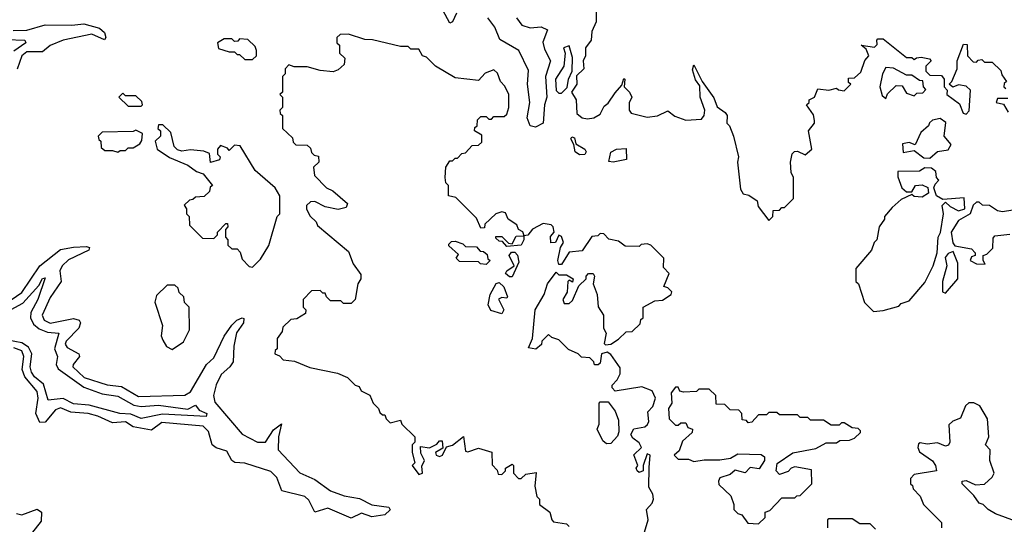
# Model space of a CAD drawing. Extents: x 2472589 to 2662339, y 701009 to 849030.
# Tile 392 of 406: x 2644957 to 2648752, y 758738 to 760684. Entities that reach past the tile are written whole.
import ezdxf

# ---------------------------------------------------------------- set-up
doc = ezdxf.new("R2010")
doc.units = 0

msp = doc.modelspace()

# ---------------------------------------------------------------- linework, layer by layer
at = {"layer": '0CON05XD'}
for points in [[(2646640.6, 760709.4), (2646625, 760676), (2646615, 760670), (2646570.8, 760750.8)], [(2647178.8, 760715), (2647178.8, 760675), (2647161.7, 760638.3), (2647160, 760605), (2647138, 760575), (2647138, 760545), (2647128.8, 760525), (2647132, 760495), (2647102.9, 760467.1), (2647104.5, 760435), (2647084, 760405), (2647101.4, 760375), (2647105, 760322.5), (2647125, 760305.6), (2647145, 760301.4), (2647170, 760305), (2647195, 760320), (2647209.3, 760350.7), (2647225, 760362.5), (2647252.5, 760402.5), (2647278.3, 760431.7), (2647285, 760457.5), (2647290, 760455), (2647287.5, 760425), (2647307.5, 760405), (2647316.2, 760385), (2647306.4, 760363.6), (2647306.7, 760335), (2647313.9, 760323.9), (2647375, 760307.5), (2647415, 760313.3), (2647455, 760332.5), (2647481.7, 760311.7), (2647525, 760296.2), (2647585, 760300), (2647595.7, 760314.3), (2647597.1, 760335), (2647579.2, 760385), (2647578.3, 760428.3), (2647562.3, 760452.3), (2647550.7, 760490.7), (2647555, 760510), (2647587.5, 760445), (2647632, 760382), (2647645, 760347.5), (2647676.4, 760326.4), (2647683.3, 760315), (2647682.5, 760285), (2647692.5, 760275), (2647708.8, 760235), (2647727.5, 760155), (2647723.3, 760135), (2647735, 760030), (2647745, 760012.5), (2647767, 760007), (2647800, 759985), (2647803, 759963), (2647845, 759910), (2647860, 759925), (2647861.7, 759948.3), (2647885, 759950), (2647895, 759960), (2647905, 759960), (2647940, 759995), (2647940, 760075), (2647930, 760095), (2647927.5, 760135), (2647933.9, 760166.1), (2647943.9, 760176.1), (2647955, 760176.7), (2647985, 760162.5), (2648010, 760185), (2647997.5, 760255), (2648020, 760285), (2648020, 760295), (2648017, 760317), (2647990, 760355), (2648000, 760365), (2648000, 760375), (2648020, 760385), (2648033, 760417), (2648075, 760412.5), (2648105, 760420), (2648113, 760413), (2648135, 760410), (2648160, 760435), (2648151.7, 760441.7), (2648151.7, 760458.3), (2648175, 760460), (2648198.8, 760481.2), (2648214, 760526), (2648230, 760545), (2648220, 760570), (2648200, 760585), (2648251.7, 760578.3), (2648261.7, 760588.3), (2648260, 760605), (2648265, 760610), (2648285, 760610), (2648375, 760537.5), (2648395, 760537.5), (2648405, 760530), (2648413, 760537), (2648431.2, 760538.8), (2648463, 760533), (2648470, 760525), (2648450, 760505), (2648450, 760485), (2648465, 760470), (2648509.3, 760469.3), (2648520, 760455), (2648520, 760425), (2648531.7, 760411.7), (2648530, 760395), (2648579.3, 760359.3), (2648593, 760323), (2648605, 760320), (2648617, 760333), (2648621.7, 760411.7), (2648605, 760427.5), (2648575, 760432.5), (2648553.3, 760423.3), (2648540, 760435), (2648550, 760445), (2648570, 760495), (2648570, 760525), (2648595, 760590), (2648608.3, 760588.3), (2648610, 760545), (2648631.7, 760521.7), (2648645, 760520), (2648651.7, 760528.3), (2648665, 760530), (2648675, 760520), (2648705, 760520), (2648738.3, 760488.3), (2648741.7, 760471.7), (2648760, 760445), (2648751.7, 760438.3), (2648750, 760425), (2648758.3, 760418.3)], [(2644931.7, 760641.7), (2644985, 760643.5), (2645055, 760663.7), (2645157.8, 760662.2), (2645205, 760668.4), (2645265, 760651), (2645284.7, 760635), (2645289.2, 760615), (2645283.8, 760606.2), (2645235, 760627.8), (2645125, 760604.5), (2645075, 760583.9), (2645045, 760560), (2644985, 760560.2), (2644965, 760544.7), (2644947.4, 760492.6)], [(2646871.6, 760691.6), (2646892.7, 760662.7), (2646925, 760651.9), (2646967, 760656.9), (2646991.4, 760645), (2646973.2, 760596.7), (2646979.7, 760569.8), (2647003.4, 760525), (2646983.8, 760465), (2646988.9, 760385), (2646979.7, 760355), (2646974.7, 760285.3), (2646945, 760270), (2646924.5, 760274.5), (2646913.5, 760305), (2646922.8, 760365), (2646914.4, 760435), (2646917.6, 760487.6), (2646880.7, 760565), (2646807.9, 760607.9), (2646788.1, 760655), (2646761.5, 760691.5)], [(2647365, 758707.5), (2647379.2, 758755), (2647372.5, 758795), (2647395, 758820), (2647400, 758835), (2647397.5, 758855), (2647381.7, 758881.7), (2647383, 758957), (2647386.7, 759005), (2647375, 759010), (2647360, 758965), (2647360, 758945), (2647345, 758937.5), (2647337.5, 758945), (2647333.3, 758955), (2647340, 758965), (2647323.6, 759006.4), (2647353.3, 759035), (2647345, 759052.5), (2647320.7, 759070.7), (2647312.5, 759085), (2647323.9, 759106.1), (2647366.4, 759113.6), (2647377, 759123), (2647382.5, 759135), (2647378.3, 759171.7), (2647397.7, 759192.3), (2647408, 759225), (2647395, 759253.3), (2647355, 759268.8), (2647251.7, 759251.7), (2647240, 759265), (2647240, 759275), (2647260, 759295), (2647271.7, 759318.3), (2647271.7, 759341.7), (2647235, 759392.5), (2647221.7, 759401.7), (2647200, 759395), (2647195, 759360), (2647187, 759353), (2647173, 759353), (2647170, 759365), (2647155, 759380), (2647123, 759383), (2647110, 759395), (2647071.7, 759411.7), (2647035, 759450), (2647008.3, 759458.3), (2646995, 759470), (2646970, 759445), (2646968.3, 759431.7), (2646946.1, 759413.9), (2646918.3, 759418.3), (2646933.3, 759455), (2646944.5, 759565.5), (2646978.8, 759625), (2646992, 759665), (2647025, 759710), (2647035, 759700), (2647065, 759700), (2647090, 759685), (2647088.3, 759671.7), (2647075, 759680), (2647070, 759675), (2647067, 759633), (2647050, 759605), (2647055, 759590), (2647075, 759590), (2647088.3, 759601.7), (2647111.7, 759658.3), (2647140, 759685), (2647140, 759695), (2647150, 759705), (2647167.5, 759705), (2647172.5, 759695), (2647167.5, 759665), (2647183.3, 759625), (2647187, 759577), (2647206.7, 759545), (2647207.5, 759495), (2647217.5, 759475), (2647210, 759435), (2647215, 759430), (2647235, 759432.5), (2647265, 759452.5), (2647295, 759480), (2647318.3, 759481.7), (2647348.3, 759511.7), (2647351.7, 759528.3), (2647360, 759535), (2647360, 759575), (2647405, 759600), (2647435, 759602.5), (2647467.5, 759625), (2647470, 759635), (2647455, 759650), (2647440, 759655), (2647460, 759705), (2647438.3, 759728.3), (2647440, 759765), (2647390, 759815), (2647375, 759820), (2647353, 759817), (2647345, 759810), (2647290.7, 759810.7), (2647265, 759830), (2647228.3, 759838.3), (2647208.3, 759858.3), (2647195, 759860), (2647185, 759850), (2647161.7, 759848.3), (2647125, 759792.5), (2647075, 759787.5), (2647045, 759740), (2647035, 759740), (2647031.2, 759755), (2647041.2, 759805), (2647052.5, 759825), (2647045, 759847.5), (2647035, 759852.5), (2647022.5, 759825), (2647004.2, 759824.2), (2647002.5, 759847.5), (2647016.7, 759865), (2647013.3, 759885), (2647005, 759893.3), (2646975, 759897.5), (2646933.9, 759876.1), (2646915, 759852.5), (2646900, 759850), (2646900, 759835), (2646890, 759815), (2646835, 759810), (2646818.3, 759828.3), (2646805, 759830), (2646791.7, 759841.7), (2646791.7, 759848.3), (2646815, 759847.5), (2646841.7, 759821.7), (2646855, 759820), (2646870.7, 759849.3), (2646900, 759850), (2646900, 759855), (2646896.4, 759866.4), (2646880, 759875), (2646873, 759893), (2646840, 759915), (2646829.3, 759939.3), (2646815, 759943.3), (2646792.5, 759935), (2646750, 759895), (2646748.3, 759881.7), (2646735, 759880), (2646718.3, 759918.3), (2646638.3, 759998.3), (2646610, 760005), (2646610, 760045), (2646600, 760055), (2646597.5, 760075), (2646600, 760115), (2646615, 760140), (2646625, 760140), (2646635, 760150), (2646645, 760150), (2646661.7, 760168.3), (2646675, 760170), (2646701.7, 760198.3), (2646725, 760200), (2646738.3, 760211.7), (2646738.3, 760238.3), (2646710, 760255), (2646711.7, 760268.3), (2646720, 760275), (2646721.7, 760298.3), (2646735, 760310), (2646755, 760310), (2646765, 760300), (2646775, 760300), (2646785, 760310), (2646825, 760310), (2646835, 760320), (2646842.5, 760345), (2646842.5, 760395), (2646827, 760427), (2646810, 760445), (2646798.3, 760478.3), (2646785, 760490), (2646751.7, 760478.3), (2646725, 760450), (2646635, 760460), (2646560, 760505), (2646525, 760540), (2646510, 760545), (2646495, 760570), (2646465, 760570), (2646455, 760580), (2646425, 760580), (2646316.4, 760606.4), (2646287, 760607), (2646225, 760627.5), (2646193, 760627), (2646180, 760615), (2646180, 760595), (2646190, 760585), (2646190, 760555), (2646210, 760535), (2646208.3, 760511.7), (2646185, 760490), (2646165, 760482.5), (2646115, 760487.5), (2646065, 760502.5), (2646015, 760502.5), (2645995, 760510), (2645980, 760495), (2645980, 760475), (2645970, 760465), (2645970, 760405), (2645960, 760395), (2645970, 760385), (2645970, 760345), (2645960, 760335), (2645961.7, 760321.7), (2645970, 760315), (2645970, 760265), (2646008.3, 760228.3), (2646011.7, 760211.7), (2646021.7, 760201.7), (2646065, 760200), (2646078.3, 760188.3), (2646081.7, 760171.7), (2646091.7, 760161.7), (2646108.3, 760158.3), (2646110, 760135), (2646090, 760115), (2646093, 760083), (2646140, 760035), (2646163.6, 760023.6), (2646220, 759975), (2646215, 759960), (2646185, 759952.5), (2646135, 759962.5), (2646095, 759982.5), (2646078.3, 759981.7), (2646063, 759967), (2646063, 759953), (2646077, 759927), (2646100, 759905), (2646105, 759890), (2646225, 759790), (2646243, 759743), (2646271.7, 759701.7), (2646272.5, 759685), (2646260, 759665), (2646250, 759605), (2646235, 759590), (2646205, 759590), (2646195, 759600), (2646155, 759600), (2646140, 759615), (2646135, 759630), (2646125, 759630), (2646115, 759640), (2646081.7, 759638.3), (2646050, 759605), (2646050, 759575), (2646060, 759565), (2646058.3, 759551.7), (2646025, 759530), (2646001.7, 759528.3), (2645971.7, 759498.3), (2645968.3, 759481.7), (2645950, 759455), (2645950, 759415), (2645941.7, 759408.3), (2645940, 759395), (2645958.3, 759388.3), (2645973, 759373), (2646017, 759367), (2646075, 759342.5), (2646181.7, 759321.7), (2646220, 759305), (2646250, 759275), (2646265, 759270), (2646273.6, 759253.6), (2646306.7, 759236.7), (2646320, 759205), (2646340, 759185), (2646345, 759170), (2646355, 759160), (2646365, 759160), (2646370, 759145), (2646385, 759130), (2646425, 759140), (2646430, 759125), (2646480, 759075), (2646480, 759055), (2646470, 759045), (2646470, 759015), (2646480, 758975), (2646470, 758965), (2646495, 758930), (2646510, 758935), (2646507, 758963), (2646517.5, 758985), (2646503, 759013), (2646501.7, 759038.3), (2646537, 759033), (2646565, 759047.5), (2646575, 759060), (2646585, 759060), (2646588.3, 759031.7), (2646560, 759015), (2646562.5, 759005), (2646575, 759000), (2646586.7, 759005), (2646602.5, 759037.5), (2646625, 759043.8), (2646667.5, 759077.5), (2646675, 759020), (2646685, 759017.5), (2646725, 759032.5), (2646776.4, 759016.4), (2646778.3, 758968.3), (2646797, 758947), (2646801.7, 758931.7), (2646815, 758930), (2646830, 758945), (2646830, 758955), (2646855, 758970), (2646860, 758965), (2646860, 758935), (2646880, 758915), (2646890, 758915), (2646908.3, 758931.7), (2646947.5, 758937.5), (2646942.5, 758885), (2646950, 758845), (2646960, 758835), (2646960, 758815), (2647000, 758785), (2647007.5, 758755), (2647015, 758747.5), (2647065, 758740), (2647075, 758730)], [(2644906.9, 760606.9), (2644977.5, 760605), (2644981.1, 760595), (2644935, 760562.1)], [(2645855, 760530), (2645870, 760545), (2645870, 760565), (2645865, 760580), (2645837, 760607), (2645805, 760610), (2645798.3, 760601.7), (2645785, 760600), (2645775, 760610), (2645745, 760610), (2645720, 760595), (2645723, 760573), (2645765, 760560), (2645785, 760560), (2645795, 760550), (2645805, 760550), (2645825, 760530), (2645855, 760530)], [(2647035, 760400), (2647045, 760401.2), (2647067, 760423), (2647071.9, 760455), (2647086.2, 760485), (2647087.7, 760537.7), (2647075, 760582.5), (2647052.5, 760575), (2647060, 760555), (2647054.5, 760505), (2647021.8, 760455), (2647025, 760411.4), (2647035, 760400)], [(2648295, 760380), (2648301.7, 760398.3), (2648335, 760430), (2648358.3, 760428.3), (2648375, 760400), (2648405, 760390), (2648415, 760400), (2648438.3, 760401.7), (2648450, 760415), (2648440, 760425), (2648438.3, 760448.3), (2648425, 760450), (2648395, 760470), (2648375, 760470), (2648325, 760497.5), (2648295, 760500), (2648282.5, 760475), (2648272.5, 760425), (2648281.7, 760391.7), (2648295, 760380)], [(2645425, 760350), (2645430, 760355), (2645428.3, 760368.3), (2645405, 760390), (2645365, 760390), (2645355, 760400), (2645340, 760385), (2645375, 760350), (2645425, 760350)], [(2648765, 760380), (2648725, 760380), (2648720, 760365), (2648748.3, 760358.3), (2648766.7, 760326.7)], [(2648465, 760150), (2648494.1, 760175.9), (2648535, 760182.5), (2648547, 760203), (2648520, 760235), (2648527, 760287), (2648505, 760302.5), (2648475, 760296.7), (2648463.3, 760286.7), (2648460, 760275), (2648430.8, 760249.2), (2648408.3, 760201.7), (2648385, 760210), (2648360, 760205), (2648361.7, 760171.7), (2648405, 760180), (2648441.2, 760151.2), (2648465, 760150)], [(2645335, 760172.5), (2645345, 760180), (2645365, 760180), (2645375, 760190), (2645395, 760190), (2645420, 760205), (2645428.3, 760218.3), (2645430, 760245), (2645405, 760257.5), (2645395, 760252.5), (2645275, 760250), (2645260, 760235), (2645261.7, 760221.7), (2645270, 760215), (2645271.7, 760191.7), (2645285, 760180), (2645315, 760180), (2645335, 760172.5)], [(2645855, 759730), (2645885, 759760), (2645917, 759813), (2645950, 759925), (2645960, 759935), (2645960, 760005), (2645942.5, 760035), (2645865, 760102.5), (2645807, 760197), (2645785, 760200), (2645765, 760180), (2645758.3, 760188.3), (2645731.7, 760198.3), (2645720, 760185), (2645720, 760165), (2645730, 760155), (2645727, 760143), (2645693, 760133), (2645688.3, 760168.3), (2645667, 760177), (2645615, 760182.5), (2645582.5, 760177.5), (2645565, 760182.5), (2645552.5, 760195), (2645539.3, 760249.3), (2645508.3, 760278.3), (2645491.7, 760278.3), (2645490, 760265), (2645500, 760255), (2645500, 760235), (2645480, 760215), (2645487.5, 760185), (2645535, 760152.5), (2645605, 760122.5), (2645638.3, 760098.3), (2645665, 760090), (2645700, 760045), (2645691.7, 760038.3), (2645688.3, 760021.7), (2645668.3, 760001.7), (2645635, 760000), (2645625, 759990), (2645611.7, 759988.3), (2645591.7, 759968.3), (2645600, 759955), (2645600, 759935), (2645610, 759925), (2645611.7, 759891.7), (2645661.7, 759841.7), (2645705, 759840), (2645720, 759855), (2645720, 759865), (2645751.7, 759898.3), (2645758.3, 759898.3), (2645760, 759885), (2645750, 759875), (2645750, 759845), (2645760, 759835), (2645760, 759815), (2645775, 759800), (2645795, 759800), (2645807, 759787), (2645815, 759760), (2645841.7, 759731.7), (2645855, 759730)], [(2647115, 760162.5), (2647098.6, 760175), (2647093.3, 760203.3), (2647081.2, 760225), (2647085, 760232.5), (2647095, 760228.8), (2647100, 760205), (2647135.8, 760185), (2647140.8, 760175), (2647135, 760164.4), (2647115, 760162.5)], [(2647245, 760134.5), (2647227.7, 760137.7), (2647235, 760172.5), (2647257.5, 760185), (2647295, 760186.7), (2647295.4, 760144.6), (2647245, 760134.5)], [(2648248.3, 759558.3), (2648285, 759562.5), (2648345, 759580), (2648355, 759590), (2648385, 759600), (2648445, 759670), (2648477.5, 759735), (2648492.5, 759785), (2648497.5, 759845), (2648506.4, 759863.6), (2648517.5, 759935), (2648512.5, 759967.5), (2648525, 759980), (2648543, 759963), (2648575, 759947.5), (2648600, 759955), (2648597.5, 759997.5), (2648515, 759990), (2648490, 760005), (2648480, 760035), (2648485, 760050), (2648500, 760065), (2648490, 760075), (2648488.3, 760098.3), (2648471.7, 760111.7), (2648445, 760112.5), (2648425, 760100), (2648341.7, 760098.3), (2648341.7, 760078.3), (2648357.5, 760035), (2648375, 760020), (2648395, 760020), (2648410, 760045), (2648435, 760047.5), (2648456.7, 760036.7), (2648460, 760015), (2648435, 760000), (2648405, 760002.5), (2648395, 760010), (2648355, 759990), (2648320, 759960), (2648290, 759925), (2648290, 759915), (2648270, 759885), (2648260, 759835), (2648250, 759825), (2648240, 759795), (2648180, 759725), (2648180, 759675), (2648190, 759665), (2648213, 759593), (2648248.3, 759558.3)], [(2648785, 759950), (2648745, 759942.5), (2648725, 759947.5), (2648695, 759967.5), (2648668.3, 759968.3), (2648655, 759980), (2648645, 759980), (2648631.7, 759968.3), (2648620, 759935), (2648575, 759910), (2648546.7, 759865), (2648553.6, 759823.6), (2648561.7, 759811.7), (2648625, 759800), (2648640, 759785), (2648640, 759775), (2648625, 759770), (2648620, 759755), (2648645, 759742.5), (2648678.3, 759741.7), (2648670, 759755), (2648670, 759775), (2648685, 759780), (2648707.5, 759802.5), (2648708.3, 759841.7), (2648715, 759850), (2648773, 759857)], [(2646755, 759740), (2646733, 759743), (2646725, 759750), (2646651.7, 759751.7), (2646640, 759765), (2646648.3, 759778.3), (2646611.7, 759811.7), (2646611.7, 759818.3), (2646621.7, 759828.3), (2646635, 759830), (2646665, 759820), (2646675, 759810), (2646718.3, 759808.3), (2646731.7, 759791.7), (2646745, 759790), (2646758.3, 759778.3), (2646761.7, 759761.7), (2646770, 759755), (2646755, 759740)], [(2644925, 759603.8), (2644965, 759631.8), (2645035.2, 759734.8), (2645115, 759797.5), (2645165, 759806.9), (2645215, 759810), (2645226.7, 759805), (2645223.3, 759795), (2645145, 759757.7), (2645121.1, 759735), (2645112.4, 759715), (2645116.7, 759675), (2645075, 759612.2), (2645043.9, 759545), (2645052.1, 759525), (2645075, 759514.3), (2645165, 759531.5), (2645186.9, 759525), (2645191.1, 759515), (2645185.5, 759495), (2645136.7, 759445), (2645132.4, 759432.4), (2645139.7, 759419.7), (2645185.5, 759395), (2645187.3, 759385), (2645163.1, 759355), (2645161.8, 759345), (2645206.2, 759305), (2645295, 759276.1), (2645349.5, 759269.5), (2645415, 759231.7), (2645593.2, 759236.8), (2645615, 759249.3), (2645677.6, 759355), (2645705, 759380.6), (2645745, 759463.5), (2645775, 759506.2), (2645793.8, 759525), (2645815, 759534), (2645821.2, 759531.2), (2645819.5, 759515), (2645793.1, 759476.9), (2645782.5, 759425), (2645780.5, 759365), (2645767.5, 759345), (2645733.6, 759316.4), (2645714.4, 759275.6), (2645704, 759235), (2645709.7, 759209.7), (2645815, 759085.9), (2645874.3, 759055), (2645904.7, 759055.3), (2645935, 759103.1), (2645965.8, 759125.8), (2645955.3, 759075), (2645953.9, 759025), (2646036.4, 758936.4), (2646095, 758910.7), (2646155, 758867.5), (2646208.2, 758848.2), (2646267.5, 758837.5), (2646315, 758813.3), (2646380, 758805), (2646385, 758793.8), (2646365, 758774.7), (2646315, 758766.8), (2646275, 758781.8), (2646235, 758761.9), (2646145, 758800.6), (2646095, 758785.7), (2646071.4, 758831.4), (2646056.2, 758846.2), (2645967.5, 758867.5), (2645948.2, 758918.2), (2645925, 758941.7), (2645825, 758974.1), (2645786.8, 758976.8), (2645775, 758983.8), (2645755, 759020.3), (2645715, 759033.6), (2645699.7, 759045), (2645685, 759096.2), (2645665, 759116.5), (2645505, 759130.5), (2645465, 759101.2), (2645395, 759114.2), (2645365, 759133.9), (2645315, 759129), (2645258.6, 759155), (2645221.2, 759165), (2645155, 759170.2), (2645115, 759187.8), (2645095, 759180), (2645055, 759132.2), (2645035, 759130.6), (2645019.7, 759165), (2645027.9, 759225), (2645025, 759250), (2644977.4, 759307.4), (2644966.4, 759335), (2644973, 759385), (2644965, 759406.7), (2644935, 759419.3)], [(2648525, 759630), (2648572.5, 759685), (2648572.5, 759745), (2648555, 759790), (2648535, 759782.5), (2648523.6, 759766.4), (2648530, 759735), (2648513.8, 759675), (2648513.3, 759635), (2648525, 759630)], [(2646855, 759692.5), (2646845, 759692.5), (2646830, 759705), (2646834.1, 759715.9), (2646862.5, 759735), (2646843.3, 759775), (2646853, 759787), (2646865, 759787.5), (2646875.9, 759775.9), (2646880.7, 759749.3), (2646855, 759692.5)], [(2644925, 759566.3), (2644969, 759591), (2645031.2, 759658.8), (2645045, 759685.5), (2645055, 759688.8), (2645027.2, 759605), (2645000, 759555), (2644998.4, 759535), (2645010.2, 759510.2), (2645032.1, 759492.1), (2645065, 759479.5), (2645108.2, 759475), (2645091.9, 759415), (2645103.6, 759385), (2645098.1, 759355), (2645105, 759338.4), (2645205, 759266.7), (2645275, 759241.3), (2645335, 759232.4), (2645397.6, 759197.5), (2645425, 759193.2), (2645492.7, 759197.3), (2645605, 759182), (2645635, 759197.1), (2645648.6, 759178.6), (2645678.6, 759165), (2645675.4, 759154.6), (2645507.4, 759162.6), (2645425, 759146.2), (2645385, 759162.6), (2645343.8, 759166.2), (2645225, 759197.5), (2645165, 759203.3), (2645125, 759223.3), (2645066.5, 759216.5), (2645048.9, 759278.9), (2645015, 759306.6), (2645002.3, 759325), (2644997.4, 759345), (2645004.6, 759395), (2644991.1, 759421.1), (2644965, 759437.4), (2644885, 759453.9)], [(2645545, 759412.5), (2645588.3, 759441.7), (2645611.7, 759488.3), (2645610, 759575), (2645593, 759593), (2645590, 759615), (2645571.7, 759631.7), (2645568.3, 759648.3), (2645555, 759660), (2645525, 759660), (2645485, 759620), (2645477.5, 759595), (2645507.5, 759505), (2645502.5, 759465), (2645508.3, 759448.3), (2645523.6, 759423.6), (2645545, 759412.5)], [(2646815, 759550), (2646773.3, 759563.3), (2646763.3, 759585), (2646770, 759625), (2646793.3, 759666.7), (2646805, 759670), (2646823.6, 759653.6), (2646837.5, 759615), (2646835, 759610), (2646815, 759612.5), (2646803, 759607), (2646822.5, 759565), (2646815, 759550)], [(2647805, 758740), (2647830, 758765), (2647830, 758785), (2647848.3, 758791.7), (2647895, 758840), (2647945, 758840), (2647951.7, 758848.3), (2647965, 758850), (2648010, 758895), (2648008.3, 758948.3), (2647945, 758960), (2647930, 758955), (2647918.3, 758941.7), (2647885, 758930), (2647872.5, 758945), (2647877, 758973), (2647936.7, 759013.3), (2648025, 759030), (2648065, 759052.5), (2648105, 759052.5), (2648118.3, 759061.7), (2648155, 759062.5), (2648175, 759070), (2648198.3, 759091.7), (2648198.3, 759098.3), (2648188.3, 759108.3), (2648165, 759110), (2648135, 759130), (2648125, 759130), (2648115, 759120), (2648085, 759120), (2648055, 759140), (2648005, 759140), (2647995, 759150), (2647965, 759150), (2647955, 759160), (2647885, 759160), (2647875, 759170), (2647845, 759170), (2647835, 759160), (2647805, 759160), (2647778.3, 759131.7), (2647765, 759130), (2647758.3, 759138.3), (2647741.7, 759141.7), (2647740, 759165), (2647728.3, 759178.3), (2647695, 759180), (2647675, 759200), (2647641.7, 759201.7), (2647640, 759235), (2647615, 759260), (2647575, 759260), (2647565, 759250), (2647515, 759247.5), (2647501.7, 759251.7), (2647495, 759267.5), (2647485, 759267.5), (2647467.5, 759245), (2647470, 759205), (2647457.5, 759185), (2647460, 759145), (2647485, 759120), (2647495, 759120), (2647505, 759130), (2647525, 759130), (2647531.7, 759111.7), (2647550, 759105), (2647548.3, 759091.7), (2647511.7, 759058.3), (2647498.3, 759021.7), (2647480, 759005), (2647495, 758990), (2647535, 758990), (2647555, 758980), (2647595, 758987.5), (2647655, 758987.5), (2647697, 758993), (2647725, 759010), (2647815, 759007.5), (2647828.3, 758998.3), (2647827.5, 758985), (2647807.7, 758952.3), (2647773, 758957), (2647753, 758937), (2647715, 758947.5), (2647695, 758930), (2647655, 758917.5), (2647650, 758905), (2647651.7, 758891.7), (2647698.3, 758848.3), (2647710, 758815), (2647710, 758795), (2647725, 758780), (2647740, 758775), (2647763, 758743), (2647805, 758740)], [(2647218.3, 759048.3), (2647205, 759060), (2647182.5, 759105), (2647190, 759125), (2647190, 759205), (2647195, 759210), (2647225, 759210), (2647252.5, 759175), (2647265, 759140), (2647266.7, 759095), (2647261.7, 759078.3), (2647235, 759050), (2647218.3, 759048.3)], [(2648795, 758750), (2648718.3, 758778.3), (2648690, 758795), (2648670, 758815), (2648655, 758820), (2648635, 758850), (2648590, 758895), (2648590, 758905), (2648605, 758906.7), (2648640.7, 758890.7), (2648675, 758892.5), (2648705, 758920), (2648712.5, 758935), (2648696.7, 758985), (2648697.5, 759025), (2648680, 759045), (2648692.5, 759075), (2648687.5, 759145), (2648657.5, 759195), (2648635, 759206.7), (2648615, 759206.7), (2648602.5, 759195), (2648583, 759147), (2648553.9, 759136.1), (2648538.3, 759121.7), (2648542.5, 759055), (2648536.4, 759043.6), (2648525, 759040), (2648495, 759052.5), (2648455, 759046.7), (2648427, 759053), (2648421.7, 759048.3), (2648418.8, 759035), (2648425, 759017.5), (2648475, 758982.5), (2648486.7, 758965), (2648490, 758945), (2648405, 758930), (2648390, 758915), (2648390, 758895), (2648398.3, 758888.3), (2648400, 758875), (2648427, 758847), (2648440, 758815), (2648510, 758745), (2648510, 758725)], [(2644945, 758780), (2644965, 758775.4), (2645025, 758796.4), (2645041.2, 758785), (2645039.5, 758750.5), (2644988.8, 758685)], [(2648255, 758720), (2648235, 758740), (2648195, 758740), (2648165, 758760), (2648075, 758760), (2648070, 758755), (2648070, 758725)]]:
    msp.add_lwpolyline(points, dxfattribs=at)

doc.saveas('drawing.dxf')
